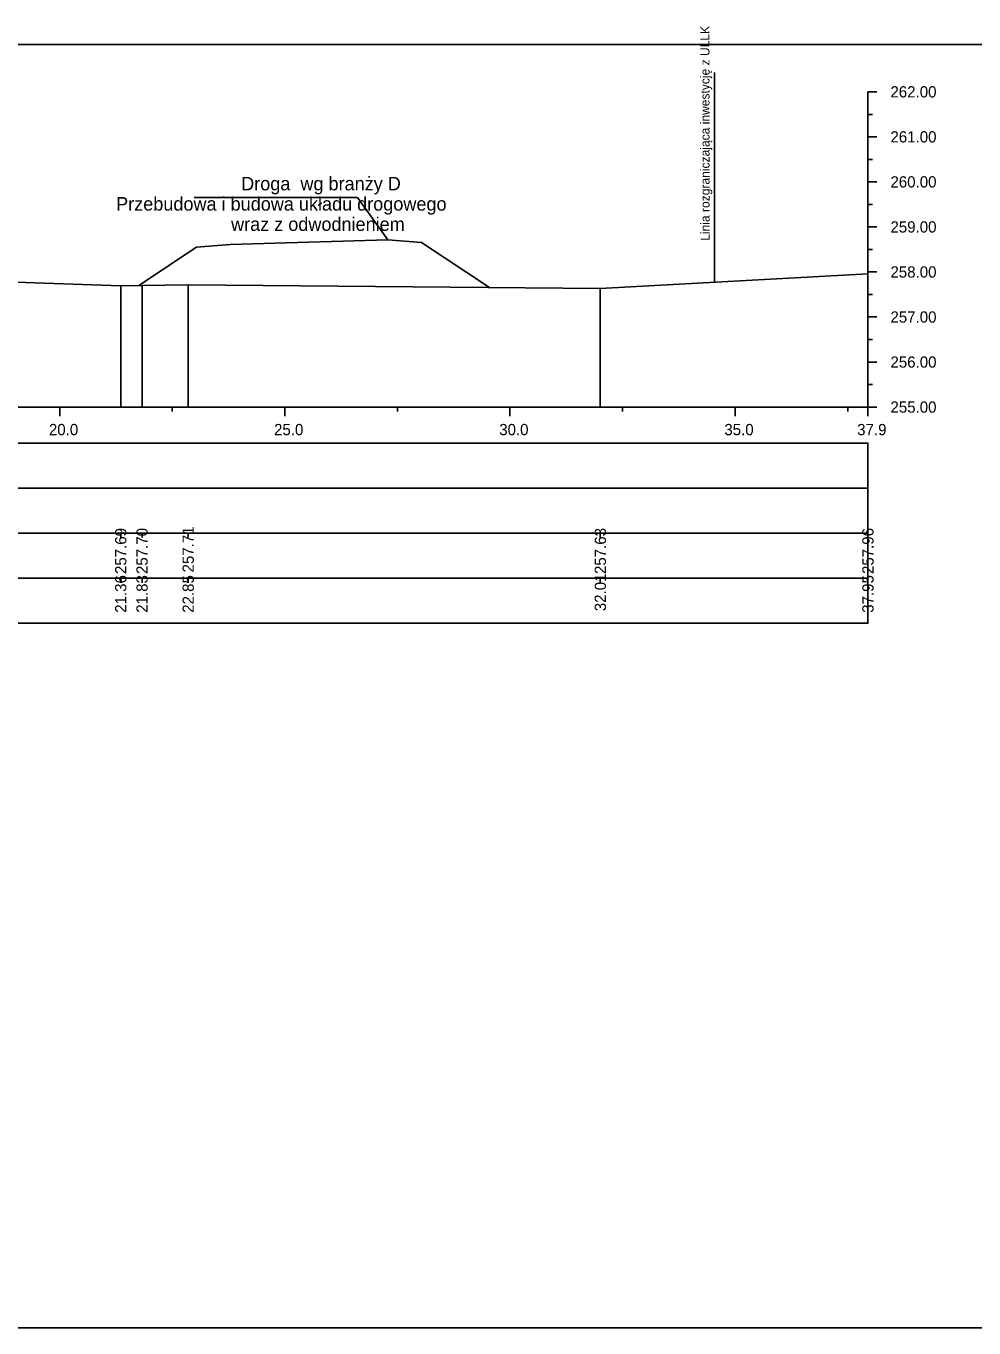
# Model space of a CAD drawing. Extents: x 6516023 to 6560129, y 5513077 to 5529206.
# Drawn here: x 6516506.77 to 6516527.82, y 5514551.66 to 5514580.57 of the extents above; entities that cross this region are included whole.
import ezdxf

# ---------------------------------------------------------------- set-up
doc = ezdxf.new("R2010")
doc.units = 0
for name, color, linetype in [('TOR_PRZEK_P-inne branze', 7, 'Continuous'), ('TOR_PRZEK_P-tabelka istniejace', 7, 'Continuous'), ('TOR_PRZEK_P-tabelka projektowane', 7, 'Continuous'), ('TOR_PRZEK_P-teren istniejacy', 7, 'Continuous'), ('TOR_PRZEK_P-uklad odniesienia', 7, 'Continuous'), ('TOR_PS_T-granica PKP-projektowana', 7, 'Continuous'), ('TOR_RAMKI-ramka+tabelka 1', 7, 'Continuous')]:
    doc.layers.add(name, color=color, linetype=linetype)

msp = doc.modelspace()

# ---------------------------------------------------------------- linework, layer by layer
at = {"layer": 'TOR_PRZEK_P-inne branze'}
for p, q in [((6516514.124, 5514576.757), (6516510.5, 5514576.757)), ((6516514.8, 5514575.823), (6516514.124, 5514576.757))]:
    msp.add_line(p, q, dxfattribs=at)
msp.add_lwpolyline([(6516509.27, 5514574.804), (6516510.55, 5514575.658), (6516511.3, 5514575.718), (6516513.05, 5514575.77), (6516514.8, 5514575.823), (6516515.55, 5514575.763), (6516517.055, 5514574.76)], dxfattribs=at)
at = {"layer": 'TOR_PRZEK_P-tabelka istniejace'}
for p, q in [((6516508.869, 5514569.206), (6516508.869, 5514569.306)), ((6516509.342, 5514569.206), (6516509.342, 5514569.306)), ((6516510.367, 5514569.206), (6516510.367, 5514569.306)), ((6516519.52, 5514569.206), (6516519.52, 5514569.306)), ((6516525.463, 5514569.206), (6516525.463, 5514569.306)), ((6516446.663, 5514568.306), (6516525.463, 5514568.306)), ((6516508.869, 5514568.206), (6516508.869, 5514568.306)), ((6516509.342, 5514568.206), (6516509.342, 5514568.306)), ((6516510.367, 5514568.206), (6516510.367, 5514568.306)), ((6516519.52, 5514568.206), (6516519.52, 5514568.306)), ((6516525.463, 5514568.206), (6516525.463, 5514568.306))]:
    msp.add_line(p, q, dxfattribs=at)
for points in [[(6516525.463, 5514575.063), (6516525.463, 5514572.306), (6516525.463, 5514572.176), (6516525.463, 5514572.106)], [(6516508.869, 5514574.795), (6516508.869, 5514572.306), (6516508.869, 5514572.176), (6516508.869, 5514572.106)], [(6516509.342, 5514574.806), (6516509.342, 5514572.306), (6516509.342, 5514572.176), (6516509.342, 5514572.106)], [(6516510.367, 5514574.82), (6516510.367, 5514572.306), (6516510.367, 5514572.176), (6516510.367, 5514572.106)], [(6516519.52, 5514574.737), (6516519.52, 5514572.306), (6516519.52, 5514572.176), (6516519.52, 5514572.106)]]:
    msp.add_lwpolyline(points, dxfattribs=at)
msp.add_lwpolyline([(6516446.663, 5514569.306), (6516446.663, 5514567.306), (6516525.463, 5514567.306), (6516525.463, 5514569.306)], close=True, dxfattribs=at)
at = {"layer": 'TOR_PRZEK_P-tabelka projektowane'}
msp.add_line((6516446.663, 5514570.306), (6516525.463, 5514570.306), dxfattribs=at)
msp.add_lwpolyline([(6516446.663, 5514571.306), (6516446.663, 5514569.306), (6516525.463, 5514569.306), (6516525.463, 5514571.306)], close=True, dxfattribs=at)
at = {"layer": 'TOR_PRZEK_P-teren istniejacy'}
msp.add_lwpolyline([(6516505.256, 5514574.922), (6516508.869, 5514574.795), (6516509.342, 5514574.806), (6516510.367, 5514574.82), (6516519.52, 5514574.737), (6516525.463, 5514575.063)], dxfattribs=at)
at = {"layer": 'TOR_PRZEK_P-uklad odniesienia'}
for p, q in [((6516525.463, 5514579.106), (6516525.463, 5514572.106)), ((6516525.663, 5514579.106), (6516525.463, 5514579.106)), ((6516525.563, 5514578.606), (6516525.463, 5514578.606)), ((6516525.663, 5514578.106), (6516525.463, 5514578.106)), ((6516525.563, 5514577.606), (6516525.463, 5514577.606)), ((6516525.663, 5514577.106), (6516525.463, 5514577.106)), ((6516525.563, 5514576.606), (6516525.463, 5514576.606)), ((6516525.663, 5514576.106), (6516525.463, 5514576.106)), ((6516525.563, 5514575.606), (6516525.463, 5514575.606)), ((6516525.663, 5514575.106), (6516525.463, 5514575.106)), ((6516525.563, 5514574.606), (6516525.463, 5514574.606)), ((6516525.663, 5514574.106), (6516525.463, 5514574.106)), ((6516525.563, 5514573.606), (6516525.463, 5514573.606)), ((6516525.663, 5514573.106), (6516525.463, 5514573.106)), ((6516525.563, 5514572.606), (6516525.463, 5514572.606)), ((6516450.463, 5514572.106), (6516525.463, 5514572.106)), ((6516507.513, 5514571.906), (6516507.513, 5514572.106)), ((6516510.013, 5514572.006), (6516510.013, 5514572.106)), ((6516512.513, 5514571.906), (6516512.513, 5514572.106)), ((6516515.013, 5514572.006), (6516515.013, 5514572.106)), ((6516517.513, 5514571.906), (6516517.513, 5514572.106)), ((6516520.013, 5514572.006), (6516520.013, 5514572.106)), ((6516522.513, 5514571.906), (6516522.513, 5514572.106)), ((6516525.013, 5514572.006), (6516525.013, 5514572.106)), ((6516525.463, 5514571.906), (6516525.463, 5514572.106)), ((6516525.663, 5514572.106), (6516525.463, 5514572.106))]:
    msp.add_line(p, q, dxfattribs=at)
at = {"layer": 'TOR_PS_T-granica PKP-projektowana'}
msp.add_line((6516522.058, 5514574.877), (6516522.058, 5514579.534), dxfattribs=at)
at = {"layer": 'TOR_RAMKI-ramka+tabelka 1'}
msp.add_lwpolyline([(6516362.013, 5514580.156), (6516609.513, 5514580.156), (6516609.513, 5514551.656), (6516362.013, 5514551.656)], close=True, dxfattribs=at)

# ---------------------------------------------------------------- texts
at = {"layer": 'TOR_PRZEK_P-inne branze'}
for s, p in [('Droga  wg branży D', (6516511.544, 5514576.918)), ('Przebudowa i budowa układu drogowego', (6516508.767, 5514576.468)), ('wraz z odwodnieniem ', (6516511.319, 5514576.018))]:
    msp.add_text(s, height=0.3, dxfattribs=at).set_placement(p)
at = {"layer": 'TOR_PRZEK_P-tabelka istniejace'}
for s, p in [('257.69', (6516508.994, 5514568.398)), ('257.70', (6516509.467, 5514568.398)), ('257.71', (6516510.492, 5514568.433)), ('257.63', (6516519.645, 5514568.398)), ('257.96', (6516525.588, 5514568.398)), ('21.36', (6516508.994, 5514567.538)), ('21.83', (6516509.467, 5514567.538)), ('22.85', (6516510.492, 5514567.537)), ('32.01', (6516519.645, 5514567.573)), ('37.95', (6516525.588, 5514567.537))]:
    msp.add_text(s, height=0.25, rotation=90, dxfattribs=at).set_placement(p)
at = {"layer": 'TOR_PRZEK_P-uklad odniesienia'}
for s, p in [('262.00', (6516525.963, 5514578.981)), ('261.00', (6516525.963, 5514577.981)), ('260.00', (6516525.963, 5514576.981)), ('259.00', (6516525.963, 5514575.981)), ('258.00', (6516525.963, 5514574.981)), ('257.00', (6516525.963, 5514573.981)), ('256.00', (6516525.963, 5514572.981)), ('255.00', (6516525.963, 5514571.981)), ('20.0', (6516507.274, 5514571.481)), ('25.0', (6516512.274, 5514571.481)), ('30.0', (6516517.274, 5514571.481)), ('35.0', (6516522.274, 5514571.481)), ('37.9', (6516525.224, 5514571.481))]:
    msp.add_text(s, height=0.25, dxfattribs=at).set_placement(p)
at = {"layer": 'TOR_PS_T-granica PKP-projektowana'}
msp.add_text('Linia rozgraniczająca inwestycję z ULLK', height=0.2, rotation=90.0511, dxfattribs=at).set_placement((6516521.947, 5514575.798))

doc.saveas('drawing.dxf')
